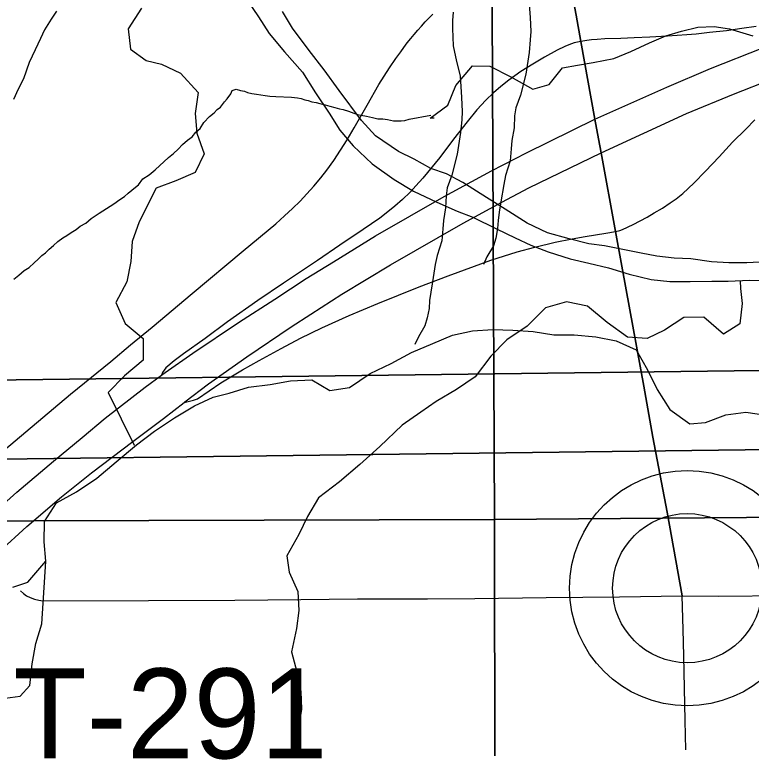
# Model space of a CAD drawing. Extents: x -21.1 to 50.3, y 0 to 22.1.
# Drawn here: x 3.1823 to 3.6478, y 16.7496 to 17.2132 of the extents above; entities that cross this region are included whole.
import ezdxf

# ---------------------------------------------------------------- set-up
doc = ezdxf.new("R2010")
doc.units = 0
for name, color, linetype in [('GM_X_County_Road', 7, 'Continuous'), ('GM_X_Interchange_Ramps', 7, 'Continuous'), ('GM_X_Interstate_Route', 7, 'Continuous'), ('GM_X_Interstate_Shield', 7, 'Continuous'), ('GM_X_Minor_River', 7, 'Continuous'), ('GM_X_Section', 7, 'Continuous'), ('GM_X_State_Route', 7, 'Continuous'), ('GM_X_Township_Road', 7, 'Continuous'), ('GM_X_Township_Road_Text', 7, 'Continuous'), ('GM_X_Unincorporated', 7, 'Continuous'), ('GM_X_Unincorporated_Location', 7, 'Continuous')]:
    doc.layers.add(name, color=color, linetype=linetype)

msp = doc.modelspace()

# ---------------------------------------------------------------- linework, layer by layer
at = {"layer": 'GM_X_County_Road'}
for points in [[(3.5273, 17.2658), (3.53087, 17.24651), (3.53707, 17.21294), (3.54009, 17.19642)], [(3.17168, 16.93491), (3.2175, 16.97331), (3.24297, 16.99409), (3.2555, 17.00463), (3.26909, 17.01576), (3.29439, 17.03702), (3.32678, 17.06397), (3.3473, 17.08103), (3.35286, 17.08612), (3.35798, 17.0908), (3.36276, 17.0955), (3.36694, 17.09997), (3.37144, 17.10497), (3.37582, 17.1102), (3.37956, 17.11499), (3.38393, 17.12106), (3.38818, 17.12759), (3.39235, 17.1342), (3.39692, 17.14185), (3.40515, 17.15604), (3.4125, 17.16905), (3.41909, 17.1796), (3.42321, 17.18562), (3.42627, 17.18982), (3.42834, 17.19263), (3.43045, 17.19539), (3.43262, 17.19812), (3.43482, 17.20082), (3.43708, 17.20347), (3.43938, 17.20609), (3.44173, 17.20866), (3.44655, 17.21369)], [(3.54009, 17.19642), (3.549, 17.14732), (3.55134, 17.13482), (3.55296, 17.12604), (3.56199, 17.07616)], [(3.56199, 17.07616), (3.56637, 17.05201), (3.57989, 16.97846), (3.58555, 16.94632), (3.5946, 16.89882), (3.60407, 16.84586)], [(3.60407, 16.84586), (3.62709, 16.84576), (3.66992, 16.84606), (3.6828, 16.84615), (3.69493, 16.84624), (3.71218, 16.84639), (3.72411, 16.84648), (3.7516, 16.8467), (3.76201, 16.84678), (3.77641, 16.8469), (3.79598, 16.84706), (3.80957, 16.84717), (3.84103, 16.84742), (3.85847, 16.84757), (3.86964, 16.84765), (3.88026, 16.84774), (3.89826, 16.84788), (3.92649, 16.84811), (3.9551, 16.84834), (3.98353, 16.84847), (4.03715, 16.84872), (4.10821, 16.84905)]]:
    msp.add_lwpolyline(points, dxfattribs=at)
at = {"layer": 'GM_X_Interchange_Ramps'}
for points in [[(3.65096, 17.20586), (3.64184, 17.20447), (3.63219, 17.20314), (3.62136, 17.20191), (3.61296, 17.20104), (3.60716, 17.20059), (3.59483, 17.19968), (3.58372, 17.19911), (3.57372, 17.1986), (3.56537, 17.1983), (3.55529, 17.19793), (3.55051, 17.19768), (3.54687, 17.19745), (3.54393, 17.19704), (3.54009, 17.19642)], [(3.54009, 17.19642), (3.53596, 17.19541), (3.53251, 17.19432), (3.5299, 17.19314), (3.52517, 17.1909), (3.51722, 17.18639), (3.50982, 17.18204), (3.50225, 17.17742), (3.49451, 17.17196), (3.48947, 17.16784), (3.48492, 17.16384), (3.48005, 17.15926), (3.47442, 17.15312), (3.46819, 17.14544), (3.45973, 17.13452), (3.45097, 17.12303), (3.4402, 17.11), (3.43585, 17.10502), (3.43222, 17.10109), (3.42751, 17.09646), (3.42263, 17.09226), (3.41702, 17.08778), (3.41299, 17.08473), (3.40265, 17.07745), (3.3877, 17.06761), (3.37362, 17.05796), (3.35217, 17.0435), (3.33594, 17.03257), (3.31685, 17.0191), (3.30268, 17.00866), (3.289, 16.99892), (3.2831, 16.99449), (3.27778, 16.99006), (3.27571, 16.98709), (3.27542, 16.98652), (3.27507, 16.98535)], [(3.56199, 17.07616), (3.56469, 17.0768), (3.56652, 17.07745), (3.57311, 17.08075), (3.58197, 17.08531), (3.58654, 17.088), (3.59177, 17.09107), (3.59652, 17.0943), (3.60029, 17.09687), (3.60452, 17.10031), (3.61151, 17.1067), (3.61899, 17.11428), (3.62765, 17.12343), (3.63601, 17.13268), (3.64437, 17.14095), (3.65008, 17.14676)], [(3.28933, 16.96815), (3.29108, 16.96853), (3.29357, 16.96909), (3.2954, 16.96953), (3.29778, 16.97053), (3.31261, 16.98046), (3.32625, 16.98886), (3.33688, 16.99463), (3.35078, 17.00224), (3.36299, 17.00881), (3.37637, 17.01523), (3.39369, 17.0231), (3.41192, 17.03071), (3.4379, 17.04121), (3.45627, 17.04829), (3.48317, 17.05801), (3.49997, 17.06339), (3.51098, 17.0664), (3.52398, 17.06942), (3.53469, 17.07156), (3.54287, 17.07309), (3.55599, 17.07519), (3.56199, 17.07616)]]:
    msp.add_lwpolyline(points, dxfattribs=at)
at = {"layer": 'GM_X_Interstate_Route'}
for points in [[(3.16635, 16.89612), (3.18366, 16.91146), (3.20692, 16.93108), (3.2249, 16.9461), (3.23958, 16.95813), (3.26482, 16.97793), (3.27507, 16.98535), (3.27735, 16.987), (3.29483, 16.99937), (3.32386, 17.01867), (3.34662, 17.03351), (3.36658, 17.04654), (3.38373, 17.0571), (3.41028, 17.07343), (3.45366, 17.09833), (3.48368, 17.11449), (3.50578, 17.12604), (3.549, 17.14732), (3.59445, 17.16745), (3.62204, 17.17927), (3.65518, 17.19235)], [(3.17229, 16.87383), (3.18998, 16.88971), (3.21186, 16.90852), (3.23095, 16.92357), (3.25687, 16.9435), (3.27645, 16.95801), (3.28933, 16.96815), (3.28979, 16.96851), (3.30489, 16.98), (3.32896, 16.99696), (3.35708, 17.01599), (3.36955, 17.02397), (3.38902, 17.03656), (3.41977, 17.05515), (3.46571, 17.08141), (3.49022, 17.09476), (3.50717, 17.10373), (3.55296, 17.12604), (3.60695, 17.15077), (3.6366, 17.16302), (3.66132, 17.17276)]]:
    msp.add_lwpolyline(points, dxfattribs=at)
at = {"layer": 'GM_X_Interstate_Shield'}
msp.add_ellipse((3.86958, 17.25906), major_axis=(0.22195, 0), ratio=0.8, start_param=2.911027, end_param=4.511031, dxfattribs=at)
at = {"layer": 'GM_X_Minor_River'}
for points in [[(3.50714, 17.22511), (3.50802, 17.21142), (3.50847, 17.20268), (3.50814, 17.19736), (3.50744, 17.18937), (3.50528, 17.17566), (3.50197, 17.16232), (3.49899, 17.15431), (3.49828, 17.14936), (3.49796, 17.14176), (3.49651, 17.13376), (3.49617, 17.12843), (3.49548, 17.12082), (3.49251, 17.11167), (3.49142, 17.10596), (3.48961, 17.09492), (3.48853, 17.08844), (3.48781, 17.08311), (3.48747, 17.07817), (3.48638, 17.07207), (3.4849, 17.06712), (3.48078, 17.06024), (3.47854, 17.05528)], [(3.3296, 17.2219), (3.33637, 17.21199), (3.34313, 17.20133), (3.35292, 17.18988), (3.36422, 17.17692), (3.37248, 17.16397), (3.38112, 17.15101), (3.38788, 17.14035), (3.39617, 17.13043), (3.40823, 17.11898), (3.42221, 17.10903), (3.4343, 17.10174), (3.44906, 17.09482), (3.46192, 17.08905), (3.47176, 17.0852), (3.48689, 17.0779), (3.49862, 17.07213), (3.50845, 17.06752), (3.51943, 17.06328), (3.53344, 17.05902), (3.54519, 17.05629), (3.55769, 17.05318), (3.57057, 17.04931), (3.58458, 17.04581), (3.59634, 17.0446), (3.60924, 17.04452), (3.6229, 17.04481), (3.63315, 17.04475), (3.64682, 17.04542), (3.65933, 17.04497)], [(3.20874, 17.21545), (3.20536, 17.21048), (3.20124, 17.20361), (3.19862, 17.19826), (3.19526, 17.19101), (3.19153, 17.18299), (3.18781, 17.1727), (3.18445, 17.1662), (3.18146, 17.15971)], [(3.26238, 17.21735), (3.25403, 17.20441), (3.25557, 17.19148), (3.26547, 17.18428), (3.27499, 17.182), (3.28717, 17.17632), (3.29822, 17.16416), (3.29634, 17.15085), (3.2975, 17.13831), (3.30209, 17.12539), (3.2964, 17.1136), (3.28423, 17.10826), (3.27168, 17.10368), (3.26106, 17.08237), (3.25651, 17.06982), (3.25577, 17.05728), (3.25313, 17.04434), (3.2463, 17.03141), (3.25203, 17.01811), (3.26346, 17.00862), (3.26348, 16.99493), (3.2517, 16.98503), (3.24144, 16.97437), (3.25781, 16.94113)], [(3.65676, 17.05712), (3.64499, 17.05644), (3.63361, 17.05651), (3.62261, 17.05696), (3.60972, 17.05893), (3.59909, 17.05938), (3.5881, 17.06058), (3.57824, 17.06254), (3.56877, 17.0645), (3.55513, 17.06723), (3.54527, 17.06843), (3.53277, 17.07155), (3.51913, 17.07542), (3.50627, 17.08157), (3.49229, 17.09038), (3.48057, 17.09766), (3.46546, 17.10724), (3.45525, 17.11262), (3.4454, 17.11609), (3.43481, 17.12185), (3.42498, 17.12684), (3.41025, 17.13679), (3.40158, 17.14633), (3.38729, 17.16539), (3.37789, 17.17835), (3.36848, 17.19055), (3.35795, 17.20465), (3.35157, 17.21531)], [(3.45933, 17.21486), (3.45899, 17.20954), (3.45904, 17.20459), (3.45951, 17.19357), (3.46149, 17.1837), (3.46385, 17.17459), (3.46473, 17.16091), (3.46518, 17.15217), (3.46485, 17.14684), (3.46416, 17.13885), (3.46199, 17.12514), (3.45868, 17.11181), (3.4557, 17.1038), (3.45499, 17.09885), (3.45467, 17.09124), (3.45322, 17.08324), (3.45288, 17.07792), (3.45219, 17.07031), (3.44922, 17.06115), (3.44813, 17.05544), (3.44632, 17.0444), (3.44524, 17.03793), (3.44452, 17.0326), (3.44418, 17.02765), (3.4431, 17.02156), (3.44162, 17.0166), (3.43749, 17.00972), (3.43525, 17.00476)], [(3.44732, 17.14785), (3.44488, 17.14785), (3.45603, 17.15604), (3.46116, 17.1685), (3.47161, 17.18087), (3.48262, 17.18071), (3.49581, 17.17405), (3.50974, 17.16624), (3.52004, 17.16912), (3.52856, 17.17963), (3.53808, 17.18139), (3.54798, 17.18313), (3.56094, 17.1856), (3.57164, 17.18999), (3.5835, 17.19551), (3.59382, 17.19991), (3.60374, 17.2028), (3.61404, 17.2053), (3.6243, 17.20591), (3.63415, 17.20424), (3.6489, 17.19984)], [(3.18184, 17.046), (3.18492, 17.04862), (3.18838, 17.05161), (3.19145, 17.05347), (3.19454, 17.05647), (3.19723, 17.05872), (3.19954, 17.06097), (3.20185, 17.06284), (3.20416, 17.06509), (3.20686, 17.06733), (3.20956, 17.06996), (3.21263, 17.0722), (3.21531, 17.07368), (3.218, 17.07555), (3.22107, 17.07741), (3.22376, 17.07965), (3.22721, 17.08151), (3.23068, 17.0845), (3.23567, 17.08785), (3.24027, 17.09083), (3.24488, 17.09381), (3.24872, 17.09642), (3.25179, 17.09828), (3.2541, 17.10053), (3.25641, 17.1024), (3.25871, 17.10427), (3.26064, 17.10577), (3.26335, 17.10953), (3.26719, 17.11214), (3.27104, 17.11513), (3.27951, 17.123), (3.28259, 17.12562), (3.28567, 17.12824), (3.28838, 17.13125), (3.29145, 17.13386), (3.29453, 17.13611), (3.29685, 17.13911), (3.29955, 17.14136), (3.30188, 17.14513), (3.30535, 17.14889), (3.30843, 17.15113), (3.31036, 17.15338), (3.31228, 17.15488), (3.31499, 17.15826), (3.31654, 17.16014), (3.31886, 17.16315), (3.31966, 17.16542), (3.32233, 17.16615), (3.32498, 17.16535), (3.32763, 17.16493), (3.32953, 17.16415), (3.33218, 17.16335), (3.33521, 17.16293), (3.33787, 17.16251), (3.34053, 17.16209), (3.34357, 17.16167), (3.34737, 17.16162), (3.35725, 17.1611), (3.36105, 17.16067), (3.36333, 17.16026), (3.3656, 17.15947), (3.36787, 17.15905), (3.37014, 17.15826), (3.3728, 17.15785)], [(3.3728, 17.15785), (3.37507, 17.15705), (3.37848, 17.15625), (3.38152, 17.15544), (3.38455, 17.15464), (3.38758, 17.15384), (3.38986, 17.15343), (3.39326, 17.15224), (3.39667, 17.15105), (3.39894, 17.15026), (3.40122, 17.14985), (3.40463, 17.14904), (3.40842, 17.14823), (3.41183, 17.14742), (3.41488, 17.14738), (3.41791, 17.14696), (3.41981, 17.14655), (3.4217, 17.14614), (3.42361, 17.14611), (3.42665, 17.14608), (3.42894, 17.14642), (3.43161, 17.14715), (3.44537, 17.1497)], [(3.64084, 17.04513), (3.64109, 17.04015), (3.64216, 17.03066), (3.64056, 17.01777), (3.63028, 17.01138), (3.61782, 17.02208), (3.6053, 17.02178), (3.5931, 17.01388), (3.58206, 17.00864), (3.56955, 17.00948), (3.55671, 17.01866), (3.54425, 17.02898), (3.53099, 17.03172), (3.51768, 17.02801), (3.50622, 17.01631), (3.49326, 17.00767), (3.48333, 16.99748), (3.47338, 16.98427), (3.46156, 16.97637), (3.44861, 16.96886), (3.43908, 16.96209), (3.42726, 16.95382), (3.41313, 16.94025), (3.40054, 16.92894), (3.38756, 16.91802), (3.37422, 16.90786), (3.36731, 16.89614), (3.36192, 16.88479), (3.35424, 16.87118), (3.35569, 16.86092), (3.3613, 16.84875), (3.36198, 16.8366), (3.36039, 16.82523), (3.35726, 16.81045), (3.36059, 16.79791), (3.36317, 16.78538), (3.36347, 16.77437), (3.36149, 16.76148), (3.35761, 16.74899)], [(3.1812, 16.85149), (3.19064, 16.85455), (3.20203, 16.86787), (3.20087, 16.88003), (3.20123, 16.89296), (3.20882, 16.90476), (3.22137, 16.91162), (3.23429, 16.92038), (3.24645, 16.93066), (3.25937, 16.94132), (3.27077, 16.95008), (3.28332, 16.95846), (3.29586, 16.96608), (3.30765, 16.97142), (3.31792, 16.97409), (3.33009, 16.97791), (3.34378, 16.97944), (3.35672, 16.98174), (3.37003, 16.98252), (3.38146, 16.97569), (3.39401, 16.97761), (3.40693, 16.98637), (3.42024, 16.99285), (3.43317, 16.99971), (3.44648, 17.00543), (3.45903, 17.01076), (3.47158, 17.01344), (3.48451, 17.01422), (3.49707, 17.01385), (3.51001, 17.01311), (3.52295, 17.01085), (3.53589, 17.01086), (3.54958, 17.00974), (3.56253, 17.00709), (3.57509, 17.00141), (3.58234, 16.98887), (3.58845, 16.97633), (3.59645, 16.96379), (3.60902, 16.95469), (3.61892, 16.95546), (3.63185, 16.96042), (3.6444, 16.96195), (3.65734, 16.96007)], [(3.18582, 16.78253), (3.19188, 16.78916), (3.19338, 16.80285), (3.19564, 16.81578), (3.19943, 16.82833), (3.20199, 16.86753)], [(3.19087, 16.71053), (3.17875, 16.71146), (3.16989, 16.69954), (3.15747, 16.69553), (3.14637, 16.70331), (3.14613, 16.71696), (3.14438, 16.73021), (3.13587, 16.74068), (3.13374, 16.7543), (3.14337, 16.76585), (3.14389, 16.77951), (3.14783, 16.79172), (3.16005, 16.78549), (3.17299, 16.78078), (3.18582, 16.78253)]]:
    msp.add_lwpolyline(points, dxfattribs=at)
at = {"layer": 'GM_X_Section'}
for points in [[(2.7666, 18.00853), (3.80452, 18.01477), (3.82173, 16.99041), (2.77975, 16.9773), (2.7786, 17.02922), (2.76737, 17.95698)], [(2.72331, 17.95801), (3.76124, 17.96425), (3.77844, 16.93989), (2.73646, 16.92678), (2.73531, 16.9787), (2.72408, 17.90647)], [(3.48086, 17.90781), (4.50289, 17.92975), (4.49435, 16.93023), (4.49436, 16.90218), (3.4856, 16.89423)], [(2.49066, 17.89119), (3.48086, 17.90781), (3.4856, 16.89423), (2.97553, 16.89271), (2.47912, 16.87744)], [(3.82173, 16.99041), (3.83586, 15.97019), (2.77838, 15.96075), (2.77727, 16.00736), (2.77975, 16.9773)], [(3.77844, 16.93989), (3.79257, 15.91968), (2.73509, 15.91023), (2.73398, 15.95684), (2.73646, 16.92678)], [(4.49436, 16.90218), (4.49511, 15.90479), (3.50758, 15.88397), (3.48674, 15.88357), (3.4856, 16.89423)], [(3.4856, 16.89423), (3.48674, 15.88357), (2.52082, 15.85784), (2.47799, 15.85781), (2.47912, 16.87744), (2.97553, 16.89271)]]:
    msp.add_lwpolyline(points, close=True, dxfattribs=at)
at = {"layer": 'GM_X_State_Route'}
for points in [[(3.54009, 17.19642), (3.53707, 17.21294), (3.53087, 17.24651), (3.5273, 17.2658)], [(3.56199, 17.07616), (3.55296, 17.12604), (3.55134, 17.13482), (3.549, 17.14732), (3.54009, 17.19642)], [(3.60407, 16.84586), (3.5946, 16.89882), (3.58555, 16.94632), (3.57989, 16.97846), (3.56637, 17.05201), (3.56199, 17.07616)], [(3.60641, 16.74865), (3.60609, 16.76715), (3.60516, 16.80806), (3.60473, 16.82462), (3.60407, 16.84586)]]:
    msp.add_lwpolyline(points, dxfattribs=at)
at = {"layer": 'GM_X_Township_Road'}
msp.add_lwpolyline([(3.18601, 16.84903), (3.18786, 16.8475), (3.18982, 16.84598), (3.19211, 16.84488), (3.19473, 16.84379), (3.19756, 16.84314), (3.20017, 16.84281), (3.26685, 16.84292), (3.32144, 16.84314), (3.34236, 16.84347), (3.36306, 16.84368), (3.39902, 16.84401), (3.44314, 16.84412), (3.47311, 16.84423), (3.51822, 16.84478), (3.56452, 16.84532), (3.60407, 16.84586)], dxfattribs=at)
at = {"layer": 'GM_X_Unincorporated'}
for radius in [0.0744, 0.04716]:
    msp.add_circle((3.60738, 16.85075), radius, dxfattribs=at)
at = {"layer": 'GM_X_Unincorporated_Location'}
msp.add_line((3.60738, 16.85075), (3.60738, 16.85075), dxfattribs=at)

# ---------------------------------------------------------------- texts
at = {"layer": 'GM_X_Township_Road_Text'}
msp.add_text('T-291', height=0.056818, rotation=0, dxfattribs=at).set_placement((3.18147, 16.74319))

doc.saveas('drawing.dxf')
